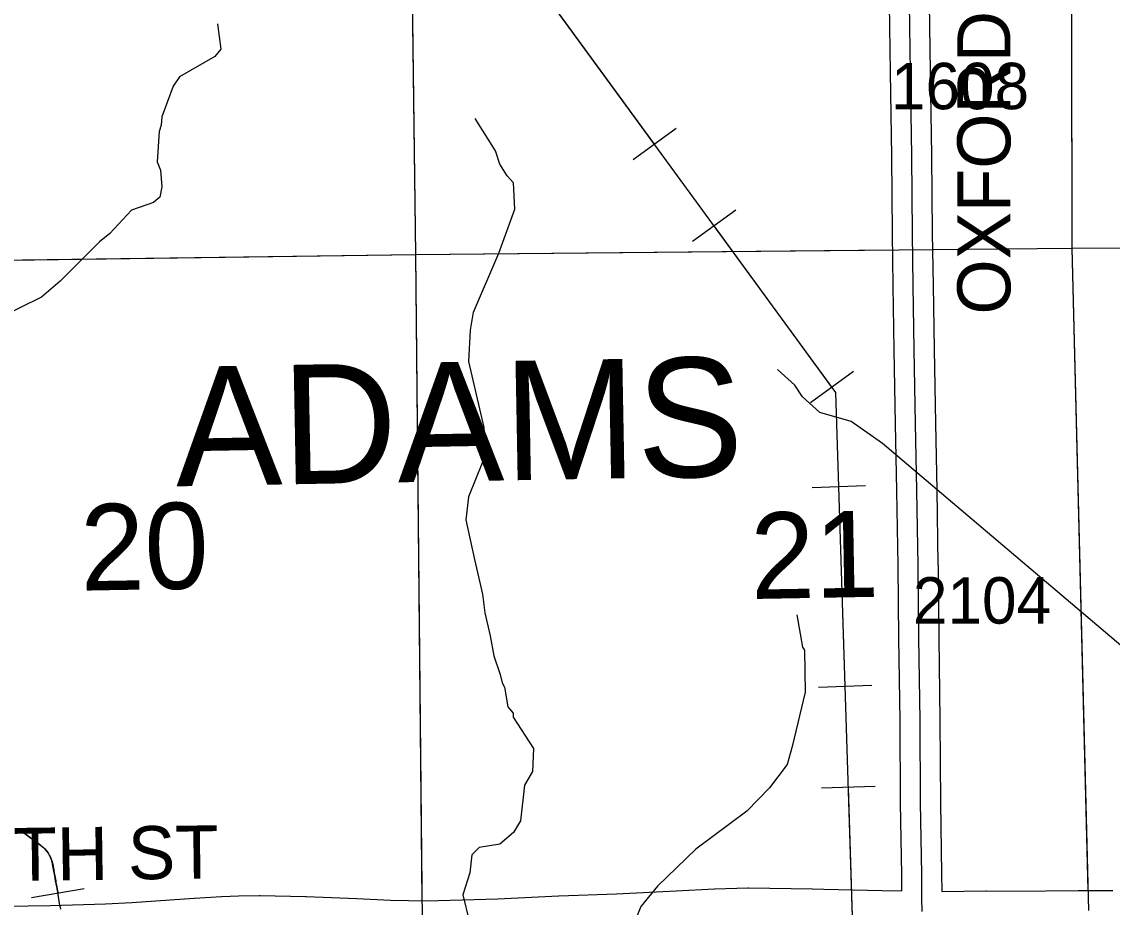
# Model space of a CAD drawing. Extents: x 23.6 to 68.7, y -63 to -29.
# Drawn here: x 46.003 to 47.646, y -43.566 to -42.231 of the extents above; entities that cross this region are included whole.
import ezdxf

# ---------------------------------------------------------------- set-up
doc = ezdxf.new("R2010")
doc.units = 0
for name, color, linetype in [('tdCoHydroRiver', 7, 'Continuous'), ('tdCoPipe', 7, 'Continuous'), ('tdCoSecRdNmbr', 7, 'Continuous'), ('tdCoSecRdTxt', 7, 'Continuous'), ('tdCoSecRteBand', 7, 'Continuous'), ('tdCoSecRteCL', 7, 'Continuous'), ('tdCoSectLine', 7, 'Continuous'), ('tdCoSectLinePart', 7, 'Continuous'), ('tdCoSectNmbr', 7, 'Continuous'), ('tdCoSurfAsphalt', 7, 'Continuous'), ('tdCoTwpNameTxt', 7, 'Continuous')]:
    doc.layers.add(name, color=color, linetype=linetype)

msp = doc.modelspace()

# ---------------------------------------------------------------- linework, layer by layer
at = {"layer": 'tdCoHydroRiver'}
for points in [[(46.2978, -42.2343), (46.303, -42.2722), (46.2936, -42.2833), (46.2403, -42.3139), (46.231, -42.3282), (46.2141, -42.3742), (46.2127, -42.3868), (46.2096, -42.3963), (46.2069, -42.4421), (46.2118, -42.4547), (46.2137, -42.4799), (46.2107, -42.4957), (46.2013, -42.5037), (46.1683, -42.5152), (46.1355, -42.5502), (46.1199, -42.563), (46.0605, -42.6221), (46.0325, -42.6462), (45.9667, -42.6787), (45.8808, -42.7384), (45.8279, -42.7976), (45.8127, -42.8421), (45.81, -42.8817)], [(46.7018, -42.8711), (46.6998, -42.8427), (46.6764, -42.7434), (46.679, -42.696), (46.6834, -42.6691), (46.7216, -42.5802), (46.746, -42.5135), (46.744, -42.4741), (46.7344, -42.4632), (46.7232, -42.4459), (46.7166, -42.4255), (46.6861, -42.3769)], [(47.3, -42.8669), (47.2527, -42.8339), (47.2058, -42.82), (47.1796, -42.7964), (47.1679, -42.7791), (47.1417, -42.7555)], [(46.7018, -42.8711), (46.6974, -42.8949), (46.676, -42.9472), (46.6718, -42.9821), (46.6853, -43.042), (46.6971, -43.094), (46.7006, -43.1224), (46.7089, -43.1571), (46.714, -43.187), (46.7237, -43.2153), (46.727, -43.2279), (46.7303, -43.2342), (46.7353, -43.2641), (46.7433, -43.2735), (46.7434, -43.2798), (46.7739, -43.3268), (46.7727, -43.3616), (46.7603, -43.3822), (46.7546, -43.436), (46.7437, -43.4534), (46.7234, -43.471), (46.6919, -43.4761), (46.6809, -43.4873), (46.6781, -43.5141), (46.6674, -43.5474), (46.6773, -43.5868)], [(48.1256, -43.08), (48.1224, -43.0832), (48.1149, -43.1132), (48.1171, -43.1685), (48.0983, -43.1876), (47.9757, -43.2363), (47.9044, -43.248), (47.86, -43.2437), (47.7199, -43.2056), (47.6816, -43.187), (47.6592, -43.1714), (47.3, -42.8669)], [(47.171, -43.1252), (47.1795, -43.174), (47.1827, -43.1787), (47.1834, -43.2418), (47.1637, -43.3241), (47.1562, -43.3511), (47.1297, -43.3861), (47.0954, -43.4212), (47.0186, -43.4788), (46.9608, -43.5347), (46.9359, -43.565), (46.919, -43.6062), (46.9167, -43.6836), (46.9232, -43.6977), (46.9567, -43.7337), (46.9649, -43.7588), (46.9669, -43.7999), (46.9641, -43.8315), (46.9088, -43.9773), (46.8625, -44.0662), (46.8564, -44.0899), (46.86, -44.5635), (46.6754, -44.5718), (46.6139, -44.5756)]]:
    msp.add_lwpolyline(points, dxfattribs=at)
at = {"layer": 'tdCoPipe'}
for p, q in [((46.9891, -42.3919), (46.9241, -42.4394)), ((47.0788, -42.5149), (47.0136, -42.5624)), ((47.2564, -42.7583), (47.1913, -42.8057)), ((47.2744, -42.931), (47.1938, -42.9336)), ((47.2841, -43.2321), (47.2036, -43.2347)), ((47.2889, -43.3842), (47.2083, -43.3868)), ((46.0176, -43.5515), (46.0966, -43.5379))]:
    msp.add_line(p, q, dxfattribs=at)
for points in [[(49.235, -45.8846), (49.2228, -45.5859), (48.631, -45.0365), (48.3259, -44.4833), (47.6249, -43.6035), (47.2564, -43.6286), (47.2295, -42.7899), (46.7033, -42.0686), (46.5285, -41.5156), (46.0057, -40.6253), (45.6344, -39.9382), (45.306, -39.6932), (44.5987, -37.745), (44.3979, -37.3292), (44.3085, -36.8596)], [(46.9565, -42.4157), (46.779, -42.1723)], [(47.2238, -42.782), (47.0462, -42.5386)], [(47.2438, -43.2334), (47.2341, -42.9323)], [(47.3144, -43.6246), (47.2564, -43.6286), (47.2486, -43.3855)], [(46.0614, -43.5689), (46.0598, -43.5608), (46.0592, -43.5573), (46.0569, -43.5436), (46.0566, -43.5417), (46.0555, -43.5357), (46.0547, -43.5311), (46.0543, -43.5288), (46.0538, -43.5264), (46.0525, -43.5191), (46.0517, -43.5141), (46.0503, -43.5066), (46.0493, -43.5013), (46.0486, -43.4978), (46.046, -43.4907), (46.0442, -43.4874), (46.0423, -43.4841), (46.0374, -43.4783), (46.0347, -43.4759), (46.0317, -43.4733), (46.0235, -43.4673), (46.0119, -43.4587), (45.9998, -43.4497)], [(45.9999, -43.4496), (46.0119, -43.4586), (46.0236, -43.4672), (46.0317, -43.4733), (46.0348, -43.4758), (46.0375, -43.4782), (46.0423, -43.4841), (46.0443, -43.4873), (46.0461, -43.4907), (46.0487, -43.4978), (46.0494, -43.5013), (46.0504, -43.5066), (46.0517, -43.5141), (46.0526, -43.5191), (46.0539, -43.5264), (46.0543, -43.5288), (46.0548, -43.5311), (46.0556, -43.5357), (46.0566, -43.5417), (46.0569, -43.5436), (46.0571, -43.5447)]]:
    msp.add_lwpolyline(points, dxfattribs=at)
at = {"layer": 'tdCoSecRteBand'}
for points in [[(45.911, -43.5656), (46.0461, -43.5637), (46.129, -43.5609), (46.1687, -43.559), (46.2628, -43.5524), (46.263, -43.5524), (46.2632, -43.5524), (46.3038, -43.5501), (46.3041, -43.5501), (46.3045, -43.55), (46.3293, -43.5492), (46.3294, -43.5492), (46.3295, -43.5492), (46.3607, -43.5484), (46.3615, -43.5484), (46.3622, -43.5484), (46.4306, -43.5499), (46.4309, -43.5499), (46.4313, -43.5499), (46.5079, -43.5533), (46.5079, -43.5533), (46.508, -43.5533), (46.5587, -43.5558), (46.6128, -43.5568), (46.7202, -43.5538), (46.8115, -43.5489), (46.8118, -43.5489), (46.8121, -43.5489), (46.8992, -43.5458), (46.9891, -43.5415), (47.047, -43.5387), (47.0472, -43.5387), (47.0475, -43.5387), (47.0972, -43.5372), (47.0978, -43.5372), (47.0984, -43.5372), (47.1939, -43.5384), (47.1943, -43.5384), (47.1947, -43.5384), (47.2114, -43.539), (47.2994, -43.5408), (47.2995, -43.5408), (47.2996, -43.5408), (47.3294, -43.5416), (47.3292, -43.5169), (47.3274, -43.4094), (47.3274, -43.4093), (47.3274, -43.4091), (47.3266, -43.2844), (47.3248, -43.1611), (47.3248, -43.161), (47.3248, -43.161), (47.3237, -43.0511), (47.3217, -42.9383), (47.3197, -42.8375), (47.3197, -42.8375), (47.3197, -42.8375), (47.3177, -42.726), (47.3177, -42.726), (47.3177, -42.7259), (47.3163, -42.6293), (47.3163, -42.6293), (47.3163, -42.6292), (47.3151, -42.551), (47.3151, -42.5509), (47.3151, -42.5508), (47.314, -42.4335), (47.312, -42.3072), (47.312, -42.3072), (47.312, -42.3072), (47.3105, -42.2046)], [(47.3705, -42.2037), (47.372, -42.3063), (47.3739, -42.4327), (47.3739, -42.4328), (47.3739, -42.4329), (47.3751, -42.5502), (47.3763, -42.6284), (47.3777, -42.725), (47.3797, -42.8364), (47.3817, -42.9371), (47.3817, -42.9372), (47.3817, -42.9372), (47.3836, -43.0501), (47.3836, -43.0503), (47.3837, -43.0504), (47.3848, -43.1603), (47.3866, -43.2837), (47.3866, -43.2838), (47.3866, -43.2839), (47.3874, -43.4086), (47.3892, -43.5161), (47.3892, -43.5163), (47.3892, -43.5165), (47.3894, -43.5427)], [(47.3894, -43.5427), (47.456, -43.5416), (47.4563, -43.5416), (47.4566, -43.5416), (47.4971, -43.5418), (47.5949, -43.5408), (47.5951, -43.5408), (47.5953, -43.5408), (47.6472, -43.541)]]:
    msp.add_lwpolyline(points, dxfattribs=at)
at = {"layer": 'tdCoSecRteCL'}
msp.add_lwpolyline([(47.3598, -43.5725), (47.3594, -43.5518), (47.3592, -43.5166), (47.3574, -43.4089), (47.3566, -43.2841), (47.3548, -43.1607), (47.3537, -43.0507), (47.3517, -42.9377), (47.3497, -42.8369), (47.3477, -42.7255), (47.3463, -42.6288), (47.3451, -42.5506), (47.344, -42.4332), (47.342, -42.3067), (47.3405, -42.2042), (47.3387, -42.0991), (47.3382, -42.0784)], dxfattribs=at)
at = {"layer": 'tdCoSectLine'}
for points in [[(46.583, -41.5765), (46.5964, -42.5819)], [(47.5838, -41.5776), (47.5853, -42.5726)], [(46.5964, -42.5819), (47.5853, -42.5726)], [(47.5853, -42.5726), (48.5708, -42.5713)], [(47.5853, -42.5726), (47.6103, -43.5709)], [(45.5964, -42.5957), (46.5964, -42.5819)], [(46.5964, -42.5819), (46.6062, -43.5866)]]:
    msp.add_lwpolyline(points, dxfattribs=at)
at = {"layer": 'tdCoSectLinePart'}
for points in [[(47.5839, -41.6078), (47.5853, -42.5726)], [(46.5901, -42.1114), (46.5964, -42.5819)], [(46.5964, -42.5819), (47.3152, -42.5751)], [(47.3757, -42.5745), (47.5853, -42.5726)], [(47.5853, -42.5726), (48.5708, -42.5713)], [(47.5853, -42.5726), (47.6095, -43.5408)], [(45.6271, -42.5953), (46.5964, -42.5819)], [(46.5964, -42.5819), (46.6059, -43.5566)]]:
    msp.add_lwpolyline(points, dxfattribs=at)
at = {"layer": 'tdCoSurfAsphalt'}
msp.add_lwpolyline([(47.3598, -43.5725), (47.3594, -43.5518), (47.3592, -43.5166), (47.3574, -43.4089), (47.3566, -43.2841), (47.3548, -43.1607), (47.3537, -43.0507), (47.3517, -42.9377), (47.3497, -42.8369), (47.3477, -42.7255), (47.3463, -42.6288), (47.3451, -42.5506), (47.344, -42.4332), (47.342, -42.3067), (47.3405, -42.2042)], dxfattribs=at)

# ---------------------------------------------------------------- texts
at = {"layer": 'tdCoSecRdNmbr'}
for s, p in [('1608', (47.3128, -42.363)), ('2104', (47.3459, -43.1386))]:
    msp.add_text(s, height=0.07, rotation=0.0368, dxfattribs=at).set_placement(p)
at = {"layer": 'tdCoSecRdTxt'}
for s, rotation, p in [('OXFORD AVE', 90, (47.4928, -42.6725)), ('200TH ST', 0.7825, (45.8124, -43.5292))]:
    msp.add_text(s, height=0.08, rotation=rotation, dxfattribs=at).set_placement(p)
at = {"layer": 'tdCoSectNmbr'}
for s, rotation, p in [('20', 1.0358, (46.0921, -43.0889)), ('21', 1.0366, (47.1022, -43.1015))]:
    msp.add_text(s, height=0.13, rotation=rotation, dxfattribs=at).set_placement(p)
at = {"layer": 'tdCoTwpNameTxt'}
msp.add_text('ADAMS', height=0.18, rotation=1.0368, dxfattribs=at).set_placement((46.2356, -42.9316))

doc.saveas('drawing.dxf')
